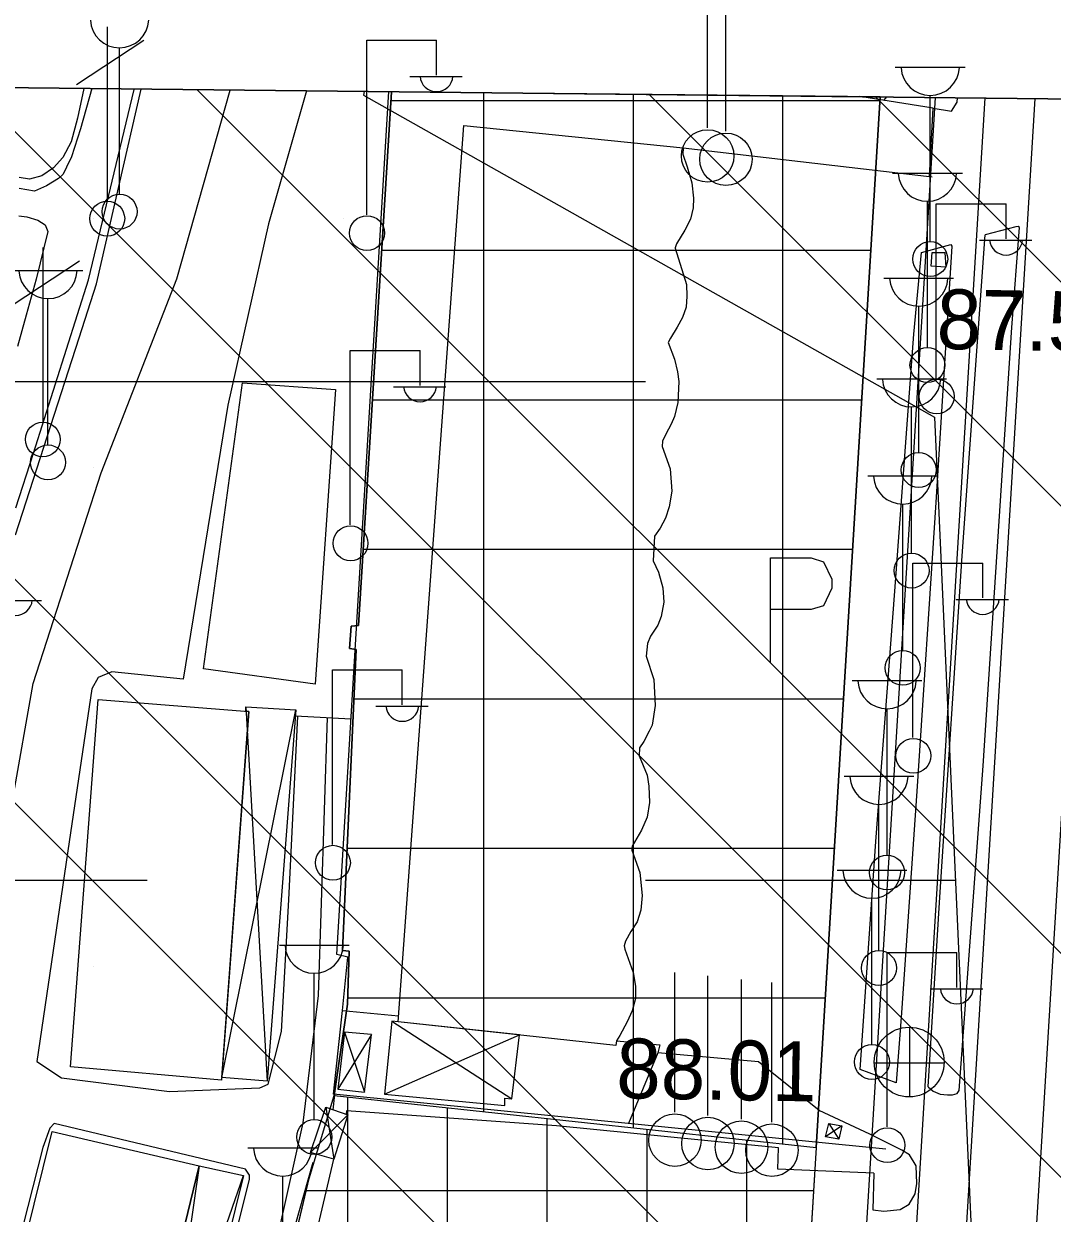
# Model space of a CAD drawing. Extents: x 417995 to 421451, y 4454518 to 4458015.
# Drawn here: x 420270.1 to 420373.2, y 4457673.5 to 4457792.8 of the extents above; entities that cross this region are included whole.
import ezdxf

# ---------------------------------------------------------------- set-up
doc = ezdxf.new("R2010")
doc.units = 0
for name, color, linetype in [('ADAKENARI', 7, 'Continuous'), ('B_Betonzemin', 7, 'Continuous'), ('B_Imalat', 7, 'Continuous'), ('B_Kapi', 7, 'Continuous'), ('B_Sundurma', 7, 'Continuous'), ('B_Ticari', 7, 'Continuous'), ('KALDIRIM_FAT', 7, 'Continuous'), ('PAFTALAMA', 7, 'Continuous'), ('PL_BAKIM_AKARYAKIT', 7, 'Continuous'), ('PL_KAMU_HİZMET_ALANI', 7, 'Continuous'), ('PL_TİCARET', 7, 'Continuous'), ('S_Bayrak_Diregi', 7, 'Continuous'), ('S_Cad_Sok_Lambasi', 7, 'Continuous'), ('S_Elektrik_Diregi', 7, 'Continuous'), ('S_Otopark', 7, 'Continuous'), ('S_Rogar_Kapagi', 7, 'Continuous'), ('S_Telefon_Diregi', 7, 'Continuous'), ('Sinir_Duvar_tek_tarafa_ait', 7, 'Continuous'), ('Sinir_Ist_Duvari', 7, 'Continuous'), ('SN_TASKIN', 7, 'Continuous'), ('SN_TR_SIVILASMA', 7, 'Continuous'), ('SN_TR_TASKIN', 7, 'Continuous'), ('TRFAT_AKARYAKITSERVİ', 7, 'Continuous'), ('TRFAT_KHA', 7, 'Continuous'), ('TRFAT_TİCARET', 7, 'Continuous'), ('Y_Kot_Noktasi', 7, 'Continuous'), ('Y_Lejant', 7, 'Continuous'), ('Y_Yol_Kotu', 7, 'Continuous'), ('Yol_Sose', 7, 'Continuous')]:
    doc.layers.add(name, color=color, linetype=linetype)

msp = doc.modelspace()

# ---------------------------------------------------------------- linework, layer by layer
at = {"layer": 'ADAKENARI'}
for p, q in [((420303.64, 4457732.43), (420306.95, 4457785.97)), ((420355.95, 4457785.46), (420349.53, 4457680.08)), ((420302.74, 4457730.14), (420302.9, 4457732.37)), ((420302.9, 4457732.37), (420303.64, 4457732.43)), ((420302.03, 4457699.84), (420303.4, 4457730.01)), ((420303.4, 4457730.01), (420302.74, 4457730.14)), ((420302.7, 4457699.75), (420302.03, 4457699.84)), ((420302.54, 4457694.44), (420302.7, 4457699.75)), ((420301.2, 4457685.3), (420302.54, 4457694.44)), ((420298.68, 4457676.97), (420301.2, 4457685.3)), ((420301.2, 4457685.3), (420349.53, 4457680.08)), ((420349.53, 4457680.08), (420343.84, 4457586.91)), ((420293.26, 4457654.04), (420298.68, 4457676.97))]:
    msp.add_line(p, q, dxfattribs=at)
at = {"layer": 'B_Betonzemin'}
for points in [[(420329.5, 4457690.78), (420333.87, 4457690.36), (420333.64, 4457689.56), (420330.73, 4457682.48)], [(420355.32, 4457677.5), (420345.68, 4457677.91), (420345.74, 4457680.02), (420323.51, 4457682.26), (420302.44, 4457683.76), (420302.4, 4457683.42)], [(420286.89, 4457635.42), (420290.03, 4457634.62), (420298.32, 4457666.81), (420301.16, 4457678.9)]]:
    msp.add_lwpolyline(points, dxfattribs=at)
at = {"layer": 'B_Imalat'}
for points in [[(420292.01, 4457756.76), (420301.34, 4457756.1), (420299.29, 4457726.55), (420288.11, 4457728.08)], [(420292.64, 4457723.81), (420289.91, 4457686.83), (420274.76, 4457688.17), (420277.53, 4457725)], [(420272.91, 4457681.68), (420287.67, 4457678.24), (420277, 4457634.34), (420262.11, 4457638.22)]]:
    msp.add_lwpolyline(points, close=True, dxfattribs=at)
at = {"layer": 'B_Kapi'}
msp.add_lwpolyline([(420360.9, 4457777.48), (420361.28, 4457784.32)], dxfattribs=at)
at = {"layer": 'B_Sundurma'}
for p, q in [((420289.93, 4457687.09), (420297.36, 4457723.97)), ((420292.35, 4457724.26), (420294.48, 4457686.73)), ((420306.97, 4457692.74), (420319.03, 4457684.95)), ((420304.94, 4457691.41), (420301.57, 4457685.93)), ((420302.22, 4457691.65), (420304.23, 4457685.63)), ((420306.24, 4457685.41), (420319.79, 4457691.36)), ((420302.58, 4457683.36), (420298.83, 4457679.56)), ((420300.36, 4457684.1), (420301.16, 4457678.9)), ((420352.12, 4457682.26), (420350.47, 4457681.13)), ((420350.79, 4457682.47), (420351.8, 4457680.92)), ((420277, 4457634.34), (420292.12, 4457677.25)), ((420287.67, 4457678.24), (420281.22, 4457633.24))]:
    msp.add_line(p, q, dxfattribs=at)
for points in [[(420361.17, 4457769.86), (420362.45, 4457769.86), (420362.52, 4457768.37), (420361.07, 4457768.46)], [(420289.93, 4457687.09), (420292.64, 4457723.81), (420292.34, 4457723.83), (420292.35, 4457724.26), (420297.36, 4457723.97), (420294.48, 4457686.73)], [(420307.6, 4457692.67), (420306.97, 4457692.74), (420306.24, 4457685.41), (420318.32, 4457684.28), (420318.31, 4457685.01), (420319.03, 4457684.95), (420319.79, 4457691.36)], [(420304.94, 4457691.41), (420302.22, 4457691.65), (420301.57, 4457685.93), (420304.23, 4457685.63)], [(420300.36, 4457684.1), (420302.58, 4457683.36), (420301.16, 4457678.9), (420298.83, 4457679.56)], [(420350.79, 4457682.47), (420352.12, 4457682.26), (420351.8, 4457680.92), (420350.47, 4457681.13)], [(420277, 4457634.34), (420287.67, 4457678.24), (420292.12, 4457677.25), (420281.22, 4457633.24)]]:
    msp.add_lwpolyline(points, close=True, dxfattribs=at)
at = {"layer": 'B_Ticari'}
msp.add_lwpolyline([(420314.2, 4457782.6), (420336.2, 4457780.34), (420336.15, 4457779.7), (420336.58, 4457778.44), (420337.05, 4457776.82), (420337.22, 4457775.28), (420337.2, 4457774.32), (420336.93, 4457773.18), (420336.35, 4457772.1), (420335.53, 4457770.72), (420335.38, 4457770.3), (420335.38, 4457770.29), (420336.54, 4457766.63), (420336.56, 4457765.47), (420336.48, 4457764.37), (420336.14, 4457763.32), (420335.6, 4457762.34), (420334.93, 4457761.26), (420334.7, 4457760.83), (420335.31, 4457759.16), (420335.62, 4457757.86), (420335.76, 4457756.89), (420335.67, 4457754.79), (420335.34, 4457753.4), (420334.98, 4457752.64), (420334.45, 4457751.61), (420334.12, 4457750.92), (420334.08, 4457750.4), (420334.89, 4457748.13), (420335.05, 4457745.91), (420334.8, 4457744.32), (420334.44, 4457743.21), (420333.88, 4457742.19), (420333.32, 4457741.38), (420333.2, 4457738.93), (420333.72, 4457737.78), (420334.14, 4457736.2), (420334.27, 4457734.77), (420333.99, 4457733.33), (420333.64, 4457732.48), (420332.92, 4457731.35), (420332.63, 4457730.64), (420332.5, 4457729.34), (420333.24, 4457727.03), (420333.39, 4457724.41), (420333.08, 4457722.45), (420332.79, 4457721.82), (420332.26, 4457720.78), (420331.8, 4457720.16), (420331.77, 4457719.37), (420332.57, 4457717.43), (420332.75, 4457716.3), (420332.82, 4457714.68), (420332.59, 4457713.22), (420332.03, 4457711.91), (420331.08, 4457710.28), (420331.06, 4457710.1), (420331.05, 4457709.88), (420331.86, 4457707.67), (420332.07, 4457705.35), (420331.95, 4457703.89), (420331.58, 4457702.7), (420330.96, 4457701.74), (420330.41, 4457700.77), (420330.28, 4457700.3), (420330.33, 4457699.97), (420331.17, 4457697.63), (420331.43, 4457696.24), (420331.4, 4457695.01), (420331.08, 4457693.78), (420330.59, 4457692.67), (420329.83, 4457691.29), (420329.5, 4457690.78), (420329.45, 4457690.31), (420307.6, 4457692.67)], close=True, dxfattribs=at)
at = {"layer": 'KALDIRIM_FAT'}
for p, q in [((420361.46, 4457785.4), (420349.52, 4457589.41)), ((420366.46, 4457785.35), (420354.51, 4457589.09)), ((420371.47, 4457785.29), (420359.5, 4457588.77)), ((420378.48, 4457785.22), (420366.49, 4457588.32))]:
    msp.add_line(p, q, dxfattribs=at)
at = {"layer": 'PAFTALAMA'}
msp.add_line((421295.36, 4457775.52), (419168.18, 4457798.01), dxfattribs=at)
at = {"layer": 'PL_BAKIM_AKARYAKIT'}
msp.add_lwpolyline([(420286.01, 4457631.19), (420293.26, 4457654.04), (420298.68, 4457676.97), (420301.2, 4457685.3), (420349.53, 4457680.08), (420343.84, 4457586.91), (420332.75, 4457590.78), (420310.51, 4457598.55), (420303.72, 4457600.92), (420291.02, 4457605.36), (420287.81, 4457606.48), (420284.78, 4457607.53), (420282.5, 4457608.32), (420282.04, 4457611.61), (420282.33, 4457613.02)], close=True, dxfattribs=at)
at = {"layer": 'PL_KAMU_HİZMET_ALANI'}
msp.add_line((420306.95, 4457785.97), (420269.87, 4457786.37), dxfattribs=at)
msp.add_lwpolyline([(420275.4, 4457568.64), (420280.61, 4457584.52), (420284.27, 4457595.65), (420282.5, 4457608.32), (420282.04, 4457611.61), (420282.33, 4457613.02), (420286.01, 4457631.19), (420293.26, 4457654.04), (420298.68, 4457676.97), (420301.2, 4457685.3), (420302.54, 4457694.44), (420302.7, 4457699.75), (420302.03, 4457699.84), (420303.4, 4457730.01), (420302.74, 4457730.14), (420302.9, 4457732.37), (420303.64, 4457732.43), (420306.95, 4457785.97)], dxfattribs=at)
at = {"layer": 'PL_TİCARET'}
msp.add_line((420355.95, 4457785.46), (420306.95, 4457785.97), dxfattribs=at)
msp.add_lwpolyline([(420306.95, 4457785.97), (420303.64, 4457732.43), (420302.9, 4457732.37), (420302.74, 4457730.14), (420303.4, 4457730.01), (420302.03, 4457699.84), (420302.7, 4457699.75), (420302.54, 4457694.44), (420301.2, 4457685.3), (420349.53, 4457680.08), (420355.95, 4457785.46)], dxfattribs=at)
at = {"layer": 'S_Bayrak_Diregi'}
for p, q in [((420338.64, 4457782.34), (420338.64, 4457796.34)), ((420340.47, 4457782.01), (420340.47, 4457796.01)), ((420335.36, 4457683.63), (420335.36, 4457697.63)), ((420338.67, 4457683.28), (420338.67, 4457697.28)), ((420342.03, 4457682.92), (420342.03, 4457696.92)), ((420345.09, 4457682.61), (420345.09, 4457696.61))]:
    msp.add_line(p, q, dxfattribs=at)
for centre in [(420338.65, 4457779.53), (420340.48, 4457779.2), (420335.37, 4457680.81), (420338.68, 4457680.47), (420342.04, 4457680.1), (420345.1, 4457679.8)]:
    msp.add_circle(centre, 2.63, dxfattribs=at)
at = {"layer": 'S_Cad_Sok_Lambasi'}
for p, q in [((420279.68, 4457775.7), (420279.68, 4457790.38)), ((420357.47, 4457788.44), (420364.47, 4457788.44)), ((420360.97, 4457770.94), (420360.97, 4457785.62)), ((420357.19, 4457777.81), (420364.19, 4457777.81)), ((420360.69, 4457760.31), (420360.69, 4457774.98)), ((420269, 4457768.04), (420276, 4457768.04)), ((420356.32, 4457767.28), (420363.32, 4457767.28)), ((420272.5, 4457750.54), (420272.5, 4457765.22)), ((420359.82, 4457749.78), (420359.82, 4457764.46)), ((420355.6, 4457757.19), (420362.6, 4457757.19)), ((420359.1, 4457739.69), (420359.1, 4457754.36)), ((420354.71, 4457747.43), (420361.71, 4457747.43)), ((420358.21, 4457729.93), (420358.21, 4457744.61)), ((420353.14, 4457726.9), (420360.14, 4457726.9)), ((420356.64, 4457709.4), (420356.64, 4457724.08)), ((420352.33, 4457717.32), (420359.33, 4457717.32)), ((420355.83, 4457699.82), (420355.83, 4457714.49)), ((420351.63, 4457707.9), (420358.63, 4457707.9)), ((420355.13, 4457690.4), (420355.13, 4457705.07)), ((420295.7, 4457700.37), (420302.7, 4457700.37)), ((420299.2, 4457682.87), (420299.2, 4457697.55)), ((420292.54, 4457680.03), (420299.54, 4457680.03)), ((420296.04, 4457662.53), (420296.04, 4457677.2))]:
    msp.add_line(p, q, dxfattribs=at)
for centre in [(420279.68, 4457773.95), (420360.97, 4457769.19), (420360.69, 4457758.56), (420272.5, 4457748.79), (420359.82, 4457748.03), (420359.1, 4457737.94), (420358.21, 4457728.18), (420356.64, 4457707.65), (420355.83, 4457698.07), (420355.13, 4457688.65), (420299.2, 4457681.12)]:
    msp.add_circle(centre, 1.75, dxfattribs=at)
for centre in [(420279.68, 4457793.31), (420360.97, 4457788.54), (420360.69, 4457777.91), (420272.5, 4457768.15), (420359.82, 4457767.39), (420359.1, 4457757.29), (420358.21, 4457747.54), (420356.64, 4457727.01), (420355.83, 4457717.42), (420355.13, 4457708), (420299.2, 4457700.48), (420296.04, 4457680.13)]:
    msp.add_arc(centre, 2.93, 183.298, 356.9072, dxfattribs=at)
at = {"layer": 'S_Elektrik_Diregi'}
for p, q in [((420304.46, 4457773.63), (420304.46, 4457791.13)), ((420304.46, 4457791.13), (420311.46, 4457791.13)), ((420311.46, 4457787.63), (420311.46, 4457791.13)), ((420308.8, 4457787.49), (420314.05, 4457787.49)), ((420361.58, 4457757.23), (420361.58, 4457774.73)), ((420361.58, 4457774.73), (420368.58, 4457774.73)), ((420368.58, 4457771.23), (420368.58, 4457774.73)), ((420365.92, 4457771.09), (420371.17, 4457771.09)), ((420302.81, 4457742.52), (420302.81, 4457760.02)), ((420302.81, 4457760.02), (420309.81, 4457760.02)), ((420309.81, 4457756.52), (420309.81, 4457760.02)), ((420307.15, 4457756.38), (420312.4, 4457756.38)), ((420359.24, 4457721.19), (420359.24, 4457738.69)), ((420359.24, 4457738.69), (420366.24, 4457738.69)), ((420366.24, 4457735.19), (420366.24, 4457738.69)), ((420266.6, 4457734.95), (420271.85, 4457734.95)), ((420363.58, 4457735.05), (420368.83, 4457735.05)), ((420301.03, 4457710.47), (420301.03, 4457727.97)), ((420301.03, 4457727.97), (420308.03, 4457727.97)), ((420308.03, 4457724.47), (420308.03, 4457727.97)), ((420305.37, 4457724.33), (420310.62, 4457724.33)), ((420356.64, 4457682.13), (420356.64, 4457699.63)), ((420356.64, 4457699.63), (420363.64, 4457699.63)), ((420363.64, 4457696.13), (420363.64, 4457699.63)), ((420360.98, 4457695.99), (420366.23, 4457695.99))]:
    msp.add_line(p, q, dxfattribs=at)
for centre in [(420304.49, 4457771.79), (420361.62, 4457755.4), (420302.84, 4457740.68), (420359.28, 4457719.36), (420301.07, 4457708.63), (420356.67, 4457680.3)]:
    msp.add_circle(centre, 1.75, dxfattribs=at)
for centre in [(420311.46, 4457787.64), (420368.58, 4457771.25), (420309.81, 4457756.53), (420269.27, 4457735.1), (420366.24, 4457735.21), (420308.03, 4457724.48), (420363.64, 4457696.14)]:
    msp.add_arc(centre, 1.66, 184.8384, 355.1464, dxfattribs=at)
at = {"layer": 'S_Otopark'}
for points in [[(420344.94, 4457739.23), (420349.03, 4457739.23)], [(420344.94, 4457728.73), (420344.94, 4457739.23)], [(420349.03, 4457739.23), (420350.26, 4457738.81), (420351.1, 4457737.09), (420351.1, 4457736.18), (420350.26, 4457734.4), (420349.03, 4457734.05)], [(420349.03, 4457734.05), (420344.94, 4457734.05)]]:
    msp.add_lwpolyline(points, dxfattribs=at)
at = {"layer": 'S_Rogar_Kapagi'}
for p, q in [((420358.91, 4457685.11), (420358.91, 4457692.11)), ((420355.34, 4457688.57), (420362.34, 4457688.57))]:
    msp.add_line(p, q, dxfattribs=at)
msp.add_circle((420358.86, 4457688.64), 3.5, dxfattribs=at)
at = {"layer": 'S_Telefon_Diregi'}
for p, q in [((420278.47, 4457774.99), (420278.47, 4457792.49)), ((420275.36, 4457786.71), (420282.11, 4457791.16)), ((420272.01, 4457752.84), (420272.01, 4457770.34)), ((420268.9, 4457764.56), (420275.65, 4457769.01))]:
    msp.add_line(p, q, dxfattribs=at)
for centre in [(420278.44, 4457773.24), (420271.98, 4457751.09)]:
    msp.add_circle(centre, 1.75, dxfattribs=at)
at = {"layer": 'Sinir_Duvar_tek_tarafa_ait'}
for points in [[(420269.24, 4457741.53), (420275.62, 4457761.29), (420277.36, 4457766.71), (420281.83, 4457786.24)], [(420276.08, 4457786.3), (420275.46, 4457783.31), (420274.81, 4457780.95), (420273.98, 4457779.38), (420273.05, 4457778.33), (420271.89, 4457777.55), (420270.66, 4457777.2), (420269.62, 4457777.37)], [(420297.32, 4457723.36), (420302.88, 4457723.06)], [(420356.51, 4457679.91), (420301.12, 4457685.42), (420302.03, 4457693.81)]]:
    msp.add_lwpolyline(points, dxfattribs=at)
at = {"layer": 'Sinir_Ist_Duvari'}
for points in [[(420302.03, 4457693.81), (420302.56, 4457699.15), (420301.46, 4457699.43), (420306.67, 4457785.98)], [(420361.28, 4457784.32), (420353.91, 4457785.48)], [(420336.2, 4457780.34), (420361.18, 4457777.44)], [(420302.03, 4457693.81), (420307.65, 4457693.27)], [(420301.1, 4457683.86), (420301.26, 4457685.4)], [(420282.58, 4457616.62), (420286.52, 4457634.13), (420299.09, 4457678.61)]]:
    msp.add_lwpolyline(points, dxfattribs=at)
at = {"layer": 'SN_TASKIN'}
msp.add_lwpolyline([(420304.2, 4457786), (420304.13, 4457785.63), (420361.4, 4457753.33), (420365.13, 4457670.4), (420353.37, 4457516.08), (420349.76, 4457409.43), (420362.12, 4457324.02), (420428.86, 4457299.97), (420651.65, 4457251.03), (420800.51, 4457206.77), (420934.84, 4457119.42), (421005.12, 4457071.28), (421055.3, 4457008.56), (421130.37, 4456973.34), (421233.23, 4456921.91), (421285.98, 4456875.69)], dxfattribs=at)
at = {"layer": 'SN_TR_SIVILASMA'}
for p, q in [((421284.37, 4456721.88), (420219.35, 4457786.9)), ((421284.84, 4456766.32), (420264.73, 4457786.42)), ((421285.07, 4456788.54), (420287.42, 4457786.18)), ((421285.53, 4456832.97), (420332.8, 4457785.7)), ((421284.14, 4456699.66), (420198.29, 4457785.51)), ((421285.76, 4456855.19), (420355.49, 4457785.46))]:
    msp.add_line(p, q, dxfattribs=at)
at = {"layer": 'SN_TR_TASKIN'}
for p, q in [((420232.43, 4457756.9), (420332.43, 4457756.9)), ((420182.43, 4457706.9), (420282.43, 4457706.9)), ((420332.43, 4457706.9), (420363.49, 4457706.9))]:
    msp.add_line(p, q, dxfattribs=at)
at = {"layer": 'TRFAT_AKARYAKITSERVİ'}
for p, q in [((420302.54, 4457685.15), (420302.54, 4457601.33)), ((420312.54, 4457684.07), (420312.54, 4457656.59)), ((420322.54, 4457682.99), (420322.54, 4457656.59)), ((420332.54, 4457681.91), (420332.54, 4457656.59)), ((420342.54, 4457680.83), (420342.54, 4457587.36)), ((420298.4, 4457675.77), (420349.27, 4457675.77))]:
    msp.add_line(p, q, dxfattribs=at)
at = {"layer": 'TRFAT_KHA'}
for p, q in [((420277.1, 4457773.27), (420277.1, 4457773.27)), ((420302.1, 4457773.27), (420302.1, 4457773.27)), ((420277.1, 4457748.27), (420277.1, 4457748.27)), ((420302.1, 4457748.27), (420302.1, 4457748.27)), ((420277.1, 4457723.27), (420277.1, 4457723.27)), ((420302.1, 4457723.27), (420302.1, 4457723.27)), ((420277.1, 4457698.27), (420277.1, 4457698.27)), ((420302.1, 4457698.27), (420302.1, 4457698.27))]:
    msp.add_line(p, q, dxfattribs=at)
at = {"layer": 'TRFAT_TİCARET'}
for p, q in [((420316.2, 4457683.68), (420316.2, 4457785.88)), ((420331.2, 4457682.06), (420331.2, 4457785.72)), ((420306.9, 4457785.08), (420355.92, 4457785.08)), ((420346.2, 4457680.44), (420346.2, 4457785.56)), ((420305.97, 4457770.08), (420355.01, 4457770.08)), ((420305.04, 4457755.08), (420354.1, 4457755.08)), ((420304.11, 4457740.08), (420353.19, 4457740.08)), ((420303.18, 4457725.08), (420352.27, 4457725.08)), ((420302.49, 4457710.08), (420351.36, 4457710.08)), ((420302.56, 4457695.08), (420350.45, 4457695.08))]:
    msp.add_line(p, q, dxfattribs=at)
at = {"layer": 'Y_Lejant'}
msp.add_lwpolyline([(419168.18, 4457798.01), (421295.36, 4457775.52), (421266.41, 4454999.4), (419138.44, 4455021.89)], close=True, dxfattribs=at)
at = {"layer": 'Yol_Sose'}
for points in [[(420268.96, 4457715.04), (420271, 4457726.62), (420277.83, 4457747.76), (420285.41, 4457767.22), (420290.76, 4457786.14)], [(420269.27, 4457744.22), (420271.05, 4457749.72), (420276.55, 4457767.1), (420281.13, 4457786.21), (420281.14, 4457786.25)], [(420276.91, 4457786.29), (420275.75, 4457782.24), (420274.87, 4457779.43), (420274.35, 4457778.42), (420274.02, 4457777.72), (420273.55, 4457777.26), (420272.35, 4457776.53), (420271.14, 4457776.01), (420269.61, 4457776.27)], [(420298.43, 4457786.06), (420294.61, 4457772.72), (420290.55, 4457754.54), (420286.07, 4457727.06), (420278.9, 4457727.79), (420277.52, 4457727.23), (420276.91, 4457726.09), (420274.64, 4457710.73), (420271.39, 4457688.68), (420273.85, 4457687.06), (420284.69, 4457685.7), (420293.75, 4457686.07), (420294.58, 4457686.43), (420295.91, 4457691.71), (420296.65, 4457704.91), (420297.57, 4457723.35)], [(420356.6, 4457785.45), (420356.29, 4457785.1)], [(420361.28, 4457784.32), (420363.11, 4457784.03), (420363.68, 4457784.93), (420363.71, 4457785.37)], [(420269.58, 4457773.54), (420270.37, 4457773.41), (420271.49, 4457773.08), (420272.22, 4457772.62), (420272.5, 4457771.94), (420271.33, 4457767.18), (420270.32, 4457763.56), (420269.44, 4457760.42)], [(420360.78, 4457686.14), (420361.28, 4457685.73), (420361.96, 4457685.41), (420362.71, 4457685.34), (420363.22, 4457685.34), (420363.68, 4457685.5), (420363.87, 4457685.79), (420366.28, 4457718.35), (420369.17, 4457762.31), (420369.92, 4457772.35), (420369.8, 4457772.45), (420369.54, 4457772.43), (420366.48, 4457771.61)], [(420360.78, 4457686.14), (420361.92, 4457705.17), (420364.16, 4457739.42), (420366.48, 4457771.61)], [(420357.56, 4457686.57), (420353.96, 4457687.88), (420355.5, 4457710.78), (420357.42, 4457735.86), (420359.31, 4457761.67), (420360.11, 4457769.85), (420363.03, 4457770.64), (420363.14, 4457770.49), (420361.54, 4457744.76), (420359.62, 4457715.81), (420358.09, 4457693.58)], [(420300.5, 4457723.19), (420299.61, 4457695.31), (420298.05, 4457682.53), (420292.42, 4457657.25), (420283.48, 4457627.98)], [(420358.09, 4457693.58), (420357.56, 4457686.57)], [(420355.32, 4457677.5), (420355.22, 4457673.81), (420356.32, 4457673.69), (420357.94, 4457673.85), (420358.86, 4457674.4), (420359.47, 4457675.42), (420359.63, 4457676.45), (420359.55, 4457678.22), (420358.9, 4457679.35), (420358.11, 4457679.79), (420354.91, 4457681.42), (420349.85, 4457683.78), (420343.74, 4457688.66), (420333.64, 4457689.56)], [(420268.12, 4457635.37), (420281.34, 4457631.62), (420292.71, 4457676.87), (420292.72, 4457677.31), (420292.29, 4457677.91), (420273.11, 4457682.47), (420272.67, 4457682.01), (420271.98, 4457680.06), (420268.45, 4457666.13)]]:
    msp.add_lwpolyline(points, dxfattribs=at)

# ---------------------------------------------------------------- texts
at = {"layer": 'Y_Kot_Noktasi'}
msp.add_text('88.01', height=6, rotation=359.0012, dxfattribs=at).set_placement((420329.45, 4457685.03))
at = {"layer": 'Y_Yol_Kotu'}
msp.add_text('87.57', height=6, rotation=359.0012, dxfattribs=at).set_placement((420361.58, 4457760.18))

doc.saveas('drawing.dxf')
